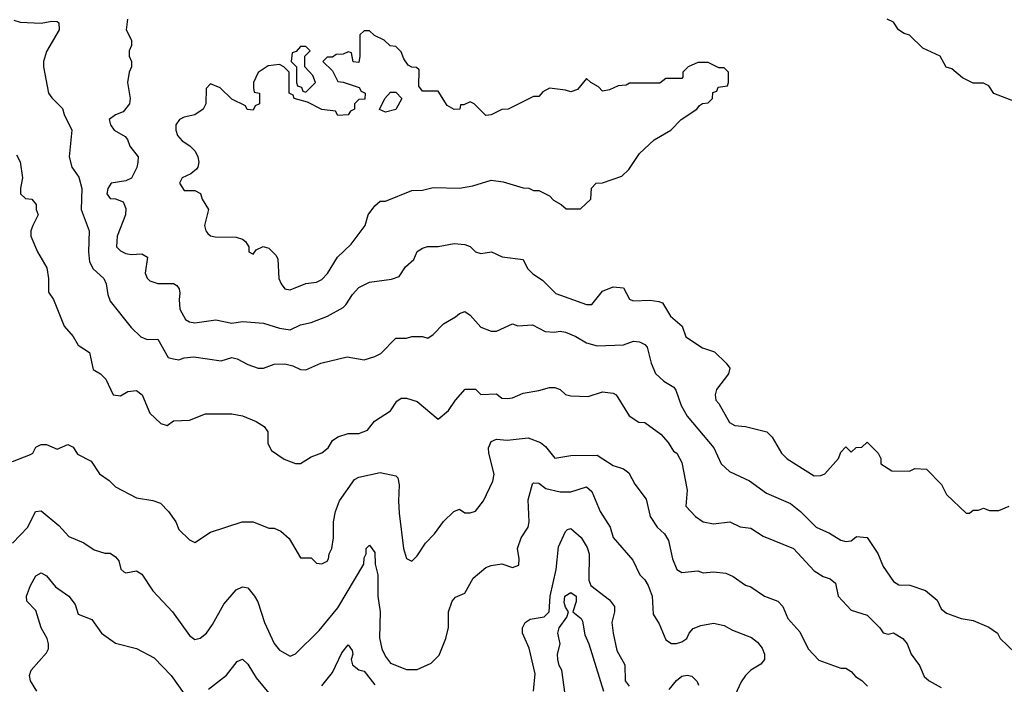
# Model space of a CAD drawing. Header units: inches. Extents: x 2348341 to 2479810, y 460419 to 613669.
# Tile 504 of 656: x 2404249 to 2407968, y 561356 to 563868. Entities that reach past the tile are written whole.
import ezdxf

# ---------------------------------------------------------------- set-up
doc = ezdxf.new("R2010")
doc.units = ezdxf.units.IN
doc.header["$MEASUREMENT"] = 0
doc.layers.add('C4506', color=7, linetype='Continuous')

msp = doc.modelspace()

# ---------------------------------------------------------------- linework, layer by layer
at = {"layer": 'C4506', "color": 2}
for points, elevation in [([(2404226.4, 563866.4), (2404250, 563858), (2404330, 563854.8), (2404370, 563862.8), (2404390, 563861), (2404395.9, 563855.9), (2404397.3, 563830), (2404350, 563748), (2404338, 563710), (2404338, 563690), (2404358, 563590), (2404370, 563572), (2404410, 563532), (2404416, 563510), (2404446, 563450), (2404436, 563350), (2404446, 563310), (2404472.1, 563272.1), (2404483.8, 563230), (2404480.4, 563150), (2404510.7, 563070), (2404508, 562990), (2404512.7, 562952.7), (2404526.4, 562926.4), (2404566, 562890), (2404574.8, 562870), (2404581, 562830), (2404590, 562804.7), (2404670, 562704.7), (2404706, 562670), (2404730, 562658.8), (2404770, 562661), (2404810, 562591), (2404830, 562586), (2404850, 562582.8), (2404869.4, 562590.6), (2404906.3, 562593.7), (2405010, 562578.8), (2405050, 562590.7), (2405070, 562586.8), (2405110, 562564.7), (2405150, 562551.3), (2405170, 562551.3), (2405210, 562566), (2405250, 562566.8), (2405279.8, 562559.8), (2405310, 562546), (2405330, 562544.7), (2405386, 562570), (2405485.6, 562594.4), (2405550, 562582.8), (2405590, 562594.8), (2405613.4, 562606.6), (2405670, 562664.7), (2405710, 562664.7), (2405730, 562671.3), (2405770, 562671.3), (2405790, 562664.7), (2405810, 562678), (2405850, 562718), (2405895.5, 562744.5), (2405910, 562758), (2405930, 562764.7), (2405950, 562751.3), (2405990, 562706), (2406030, 562691), (2406050, 562690.8), (2406110, 562718), (2406130, 562711.3), (2406185.6, 562714.4), (2406234, 562690), (2406267.1, 562687.1), (2406290, 562691), (2406310, 562686.8), (2406350, 562670.8), (2406390, 562646.8), (2406430, 562634.8), (2406530, 562638.8), (2406567.3, 562652.7), (2406590.4, 562650.4), (2406610, 562640.7), (2406619.1, 562630), (2406634, 562570), (2406650.5, 562530.5), (2406681.6, 562501.6), (2406719.1, 562479.1), (2406727.3, 562467.3), (2406747.7, 562410), (2406770.7, 562370), (2406870.7, 562250), (2406898.8, 562190), (2406930, 562161), (2407005.8, 562125.8), (2407070, 562079.1), (2407159.9, 562039.9), (2407198.8, 562010), (2407258, 561950), (2407307.5, 561927.5), (2407350, 561901), (2407370, 561896), (2407390, 561898), (2407410, 561914.8), (2407450, 561911), (2407490.7, 561850.7), (2407510, 561802), (2407550, 561744.7), (2407570, 561732), (2407611.1, 561731.1), (2407670, 561711.3), (2407714.4, 561674.4), (2407730, 561642), (2407750, 561624.7), (2407805.4, 561605.4), (2407850, 561598), (2407910, 561572), (2407942, 561550), (2407952, 561530), (2408010, 561474)], 106), ([(2404656, 563870), (2404651.3, 563830), (2404671.3, 563790), (2404671.3, 563770), (2404662, 563750), (2404662, 563730), (2404671.3, 563710), (2404671.3, 563690), (2404662, 563670), (2404656, 563630), (2404666, 563570), (2404662.8, 563550), (2404639.8, 563520.2), (2404610, 563508.7), (2404586, 563490), (2404591.3, 563470), (2404606, 563450), (2404646.8, 563426.8), (2404655.3, 563415.3), (2404664.7, 563390), (2404696, 563350), (2404694.8, 563330), (2404690.6, 563309.4), (2404670.5, 563269.5), (2404650, 563259), (2404594, 563250), (2404582, 563230), (2404578, 563210), (2404590, 563192), (2404611.1, 563191.1), (2404639.1, 563179.1), (2404650, 563154), (2404648, 563130), (2404616.3, 563050), (2404614.8, 563010), (2404630, 562994.8), (2404650, 562984.9), (2404670, 562980.5), (2404710, 562982.8), (2404731, 562971), (2404722.8, 562910), (2404730.6, 562890.6), (2404740.5, 562880.5), (2404770, 562870.7), (2404830, 562870.8), (2404842.8, 562862.8), (2404850.8, 562850.8), (2404854, 562834), (2404850.7, 562810), (2404853.7, 562773.7), (2404874.8, 562734.8), (2404890, 562726), (2404910, 562722.8), (2404990, 562733.4), (2405050, 562720.7), (2405090, 562726.8), (2405170, 562721), (2405230, 562702), (2405270, 562696.3), (2405310, 562714.8), (2405350, 562724), (2405411.9, 562748.1), (2405470, 562780.7), (2405481.2, 562790), (2405505.2, 562830), (2405530, 562856), (2405570, 562876), (2405652.9, 562887.1), (2405682, 562898), (2405705.6, 562934.4), (2405738, 562962), (2405750, 562992), (2405770, 563004.7), (2405789.1, 563010.9), (2405830, 563011), (2405890, 563022), (2405930, 563018), (2405950.9, 563010.9), (2405971.1, 562991.1), (2405990, 562984.7), (2406030.9, 562990.9), (2406071.6, 562971.6), (2406150, 562962), (2406167.1, 562927.1), (2406187.5, 562907.5), (2406224, 562884), (2406273.4, 562833.4), (2406390, 562791.3), (2406410, 562792), (2406450, 562842), (2406490, 562858), (2406530, 562854), (2406551.6, 562811.6), (2406566, 562806), (2406630, 562807.7), (2406663.5, 562803.5), (2406677.3, 562797.3), (2406707.5, 562747.5), (2406751.3, 562710), (2406764.7, 562670), (2406827.9, 562627.9), (2406872.8, 562612.8), (2406918, 562570), (2406930.7, 562550.7), (2406926, 562530), (2406881, 562470), (2406876, 562450), (2406878, 562430), (2406890, 562418), (2406930, 562346), (2406950, 562334.8), (2406990, 562330.7), (2407070.5, 562310.5), (2407090.6, 562290.6), (2407126, 562230), (2407147.9, 562207.9), (2407250, 562144.7), (2407274.6, 562145.4), (2407290, 562152), (2407342, 562210), (2407350, 562234), (2407370, 562254), (2407390, 562234), (2407408.4, 562251.6), (2407430, 562252), (2407450, 562272), (2407492, 562230), (2407502, 562210), (2407502, 562190), (2407543.6, 562163.6), (2407610, 562162), (2407630, 562172), (2407674, 562170), (2407731.1, 562111.1), (2407750, 562074), (2407823.6, 562003.6), (2407836.4, 562003.6), (2407850, 562014), (2407870, 562014), (2407890, 562022), (2407912.7, 562012.7), (2407947.3, 562012.7), (2407986, 562030)], 110), ([(2408010, 563558), (2407929, 563589), (2407910, 563618), (2407890, 563628), (2407850, 563628), (2407810, 563648), (2407770, 563682), (2407748, 563688), (2407726, 563730), (2407660.2, 563760.2), (2407610, 563808.7), (2407590, 563815.3), (2407568, 563830), (2407550, 563858), (2407526, 563870)], 110), ([(2404236.8, 563356.8), (2404250.5, 563330.5), (2404258.8, 563270), (2404251.3, 563231.3), (2404252, 563210), (2404270, 563192), (2404294, 563190), (2404311.3, 563170), (2404311.3, 563150), (2404318, 563130), (2404298, 563090), (2404291.3, 563070), (2404291.3, 563050), (2404316, 562990), (2404350.6, 562930), (2404357.3, 562890), (2404358, 562838), (2404376, 562810), (2404416, 562710), (2404450.5, 562670.5), (2404470, 562638), (2404512, 562610), (2404526.4, 562546.4), (2404554, 562530), (2404574, 562510), (2404602, 562450), (2404630, 562446), (2404657.2, 562462.8), (2404690, 562466.8), (2404710.8, 562450), (2404740.7, 562380.7), (2404782, 562342), (2404806, 562334), (2404830, 562352), (2404890, 562354), (2404950, 562378), (2405050, 562378.8), (2405090, 562370.8), (2405142, 562350), (2405172, 562330), (2405186, 562310), (2405186, 562266), (2405199.6, 562239.6), (2405247.1, 562207.1), (2405290, 562191), (2405310, 562191), (2405350, 562216), (2405390, 562231), (2405414, 562250), (2405430, 562278), (2405450, 562291.3), (2405490, 562304.7), (2405530, 562304.7), (2405563.1, 562316.9), (2405589.4, 562350.6), (2405649, 562390), (2405673.6, 562426.4), (2405690, 562438), (2405710, 562438), (2405750, 562424.7), (2405830, 562358), (2405869.1, 562390.9), (2405895.3, 562430), (2405932, 562472), (2405970, 562471.3), (2405990, 562451.3), (2406050, 562454), (2406070, 562438), (2406090, 562436), (2406110, 562438.8), (2406150, 562456), (2406210, 562466), (2406250, 562478), (2406270, 562478), (2406290.7, 562470.7), (2406310, 562452), (2406330, 562446), (2406395.5, 562444.5), (2406450, 562461), (2406490, 562456), (2406502, 562450), (2406550.6, 562370.6), (2406587.5, 562347.5), (2406610, 562346), (2406670, 562301), (2406698, 562270), (2406718, 562238), (2406731, 562230), (2406750, 562194), (2406770.5, 562090), (2406764.7, 562030), (2406801, 561990), (2406830, 561970.8), (2406870, 561962.8), (2406930.7, 561970.7), (2406970, 561952), (2407010, 561946), (2407056.8, 561916.8), (2407171.3, 561870), (2407250, 561784.7), (2407283.5, 561763.5), (2407310, 561754.8), (2407330, 561738), (2407341, 561690), (2407390, 561636), (2407450, 561618), (2407498, 561570), (2407511.1, 561551.1), (2407530, 561546), (2407550, 561551), (2407584.7, 561530), (2407601, 561510), (2407616, 561470), (2407647.5, 561427.5), (2407665.8, 561385.8), (2407684.7, 561370), (2407730, 561344.7)], 102), ([(2404221.2, 562198.8), (2404290, 562224.7), (2404298, 562230), (2404310, 562252), (2404330, 562262), (2404350, 562262), (2404390, 562244.7), (2404430, 562262), (2404450, 562252), (2404466.4, 562226.4), (2404519.1, 562199.1), (2404550, 562151.3), (2404586.4, 562126.4), (2404610, 562102), (2404690, 562061), (2404751, 562051), (2404781, 562041), (2404811.3, 562010), (2404838, 561970), (2404850, 561942), (2404890, 561902), (2404910, 561892), (2404970, 561931.3), (2405089.1, 561970.9), (2405130, 561971), (2405190, 561946), (2405210, 561946), (2405235.3, 561935.3), (2405267.1, 561907.1), (2405310, 561834), (2405350, 561834), (2405370, 561814), (2405390, 561812), (2405410, 561822), (2405415.3, 561830), (2405418, 561850), (2405428, 561870), (2405434, 561910), (2405434, 561970), (2405442, 562010), (2405457.2, 562050), (2405514, 562130), (2405530, 562139.1), (2405610, 562156.3), (2405670, 562144.7), (2405676.8, 562136.8), (2405682, 562110), (2405679.1, 562050), (2405682.5, 562002.5), (2405698.8, 561870), (2405710, 561832), (2405730, 561822), (2405750, 561842), (2405782, 561890), (2405815.5, 561924.5), (2405850, 561971.3), (2405888.7, 562010), (2405910, 562018), (2405930, 562004.7), (2405950, 562004.7), (2405970, 562011.3), (2406001.2, 562050), (2406035.5, 562124.5), (2406040.9, 562150), (2406020.7, 562230), (2406019.5, 562250), (2406030, 562274), (2406050, 562283), (2406090, 562279.1), (2406170, 562287.3), (2406216, 562270), (2406234.6, 562254.6), (2406270, 562211.3), (2406330, 562220.7), (2406430, 562222.8), (2406490, 562182.8), (2406530, 562170.8), (2406550, 562156), (2406573, 562113), (2406615.5, 562055.5), (2406630.8, 561990), (2406657.3, 561950), (2406684.4, 561924.4), (2406699.9, 561899.9), (2406714.8, 561830), (2406731.3, 561790), (2406750, 561778.8), (2406810, 561784.7), (2406830, 561778), (2406870, 561781), (2406915.9, 561775.9), (2406944, 561764), (2406990, 561731.3), (2407010, 561724.7), (2407062, 561690), (2407112, 561670), (2407131.3, 561650), (2407150, 561604.7), (2407195.2, 561555.2), (2407226.8, 561490), (2407267.1, 561447.1), (2407350, 561418), (2407370, 561418), (2407390, 561404.7), (2407405.5, 561385.5), (2407430.4, 561370.4), (2407451, 561350)], 98), ([(2404222, 561890), (2404279, 561950), (2404308, 562010), (2404330, 562012), (2404396.1, 561956.1), (2404434.4, 561914.4), (2404490.5, 561890.5), (2404530, 561864.7), (2404570, 561852), (2404590, 561852), (2404610, 561838), (2404622.8, 561822.8), (2404631, 561791), (2404642, 561782), (2404650, 561778), (2404690, 561784.7), (2404710, 561772), (2404751.3, 561710), (2404826, 561630), (2404890, 561541), (2404910, 561526), (2404930, 561531), (2404954, 561550), (2404977.5, 561582.5), (2405020.2, 561659.8), (2405066.6, 561713.4), (2405090, 561724.7), (2405110, 561721), (2405136, 561690), (2405147.9, 561667.9), (2405174, 561590), (2405210.5, 561510.5), (2405230, 561486), (2405270, 561462.8), (2405290, 561471), (2405380.2, 561559.8), (2405450, 561646), (2405548.7, 561810), (2405550, 561834), (2405558, 561850), (2405558, 561870), (2405570, 561882), (2405590, 561854), (2405591, 561810), (2405602, 561770), (2405601, 561690), (2405610.6, 561630), (2405608.1, 561531.9), (2405616.3, 561490), (2405630, 561461), (2405650, 561436), (2405710, 561412), (2405750, 561412), (2405803.1, 561436.9), (2405833.6, 561466.4), (2405858, 561530), (2405868.4, 561571.6), (2405869.1, 561630.9), (2405882, 561670), (2405894.6, 561685.4), (2405930, 561701), (2405962, 561758), (2406010, 561798), (2406030, 561806), (2406070, 561811.3), (2406110, 561798), (2406133.6, 561806.4), (2406135.3, 561830), (2406129.2, 561870), (2406142.7, 561910), (2406169.3, 561950.7), (2406172.7, 561970), (2406170, 562054), (2406186, 562114), (2406190, 562118), (2406210, 562116), (2406236.3, 562096.3), (2406290, 562084), (2406330, 562084), (2406390, 562102.8), (2406410, 562084.7), (2406442, 562010), (2406479.1, 561950), (2406491.1, 561911.1), (2406565.2, 561825.2), (2406590.7, 561770.7), (2406610, 561751.3), (2406622.8, 561730), (2406637.3, 561690), (2406641.4, 561621.4), (2406664.5, 561584.5), (2406690, 561524.7), (2406710.8, 561510.8), (2406730, 561510.7), (2406750, 561517.3), (2406769, 561530), (2406777.2, 561550), (2406792.5, 561567.5), (2406821.5, 561578.5), (2406870, 561587.3), (2406910, 561578.8), (2406941.1, 561561.1), (2407013.2, 561533.2), (2407035.9, 561515.9), (2407053.2, 561493.2), (2407062.8, 561470), (2407062.8, 561450), (2407047.9, 561432.1), (2407010.4, 561409.6), (2406990.7, 561390), (2406974.6, 561365.4), (2406936.3, 561283.7)], 94), ([(2406189.2, 561330), (2406195.5, 561395.5), (2406173.2, 561493.2), (2406148, 561550), (2406148, 561570), (2406158, 561590), (2406177.2, 561602.8), (2406230, 561610.8), (2406249.2, 561630), (2406252.6, 561690), (2406275.1, 561790), (2406283.6, 561876.4), (2406310, 561934), (2406318, 561942), (2406330, 561944.7), (2406370, 561910.8), (2406392.8, 561872.8), (2406399.6, 561850), (2406398.7, 561750), (2406405.7, 561730), (2406476.1, 561676.1), (2406495.5, 561650), (2406495.5, 561630), (2406486, 561590), (2406490.5, 561550), (2406503.8, 561483.8), (2406534, 561430), (2406536, 561370), (2406551, 561350)], 90), ([(2404313.2, 561330), (2404289.2, 561370), (2404286, 561390), (2404292.3, 561410), (2404350, 561476), (2404357, 561490), (2404358, 561510), (2404352.3, 561530), (2404329.6, 561569.6), (2404310, 561635.3), (2404275.3, 561670), (2404274, 561690), (2404289.3, 561730), (2404310, 561766), (2404330, 561778), (2404350, 561766), (2404384.4, 561724.4), (2404434.8, 561690), (2404458.5, 561658.5), (2404470, 561622), (2404521, 561601), (2404558, 561550), (2404610, 561511.3), (2404690, 561491.3), (2404756.8, 561456.8), (2404821, 561390), (2404870, 561321)], 90), ([(2406313.5, 561290), (2406296.9, 561410), (2406287, 561427), (2406281.8, 561450), (2406280.8, 561470), (2406289.7, 561510), (2406281.6, 561550), (2406286, 561570), (2406315.3, 561610), (2406322, 561630), (2406310, 561648), (2406305.3, 561665.3), (2406308, 561690), (2406330, 561702.8), (2406350.5, 561690), (2406350.5, 561669.5), (2406338, 561630), (2406370, 561604.7), (2406374.9, 561594.9), (2406383.8, 561543.8), (2406399.1, 561510), (2406454.4, 561330)], 86), ([(2405390, 561351), (2405430, 561401), (2405464.9, 561475.1), (2405490, 561506), (2405504.5, 561484.5), (2405507.3, 561470), (2405501, 561450), (2405506, 561430), (2405530, 561411), (2405550, 561406), (2405590, 561354.8)], 90), ([(2404962, 561338), (2405029.4, 561390.6), (2405070, 561442), (2405090, 561451.3), (2405110, 561432), (2405141.4, 561381.4), (2405190, 561322.8)], 90), ([(2406702.7, 561337.3), (2406730, 561371.3), (2406750, 561386.8), (2406770, 561391.3), (2406787.1, 561387.1), (2406807.5, 561367.5), (2406813, 561353)], 90)]:
    msp.add_lwpolyline(points, dxfattribs=dict(at, elevation=elevation))
at = {"layer": 'C4506', "color": 2, "elevation": 114}
for points in [[(2405570, 563826), (2405550, 563826), (2405534, 563810), (2405534, 563730), (2405530, 563706), (2405508, 563708), (2405502, 563742), (2405490, 563746), (2405470, 563738), (2405443.6, 563736.4), (2405430, 563726), (2405410, 563726), (2405394, 563710), (2405430, 563674), (2405450, 563634), (2405470, 563632), (2405531.6, 563611.6), (2405538, 563598), (2405554, 563590), (2405552.7, 563567.3), (2405530, 563566), (2405514, 563550), (2405514, 563530), (2405498, 563522), (2405490, 563508), (2405450, 563506), (2405442, 563522), (2405390, 563528), (2405336.4, 563556.4), (2405286, 563570), (2405282, 563582), (2405266, 563590), (2405266, 563670), (2405246, 563690), (2405230, 563698), (2405187.1, 563692.9), (2405150, 563668), (2405132, 563630), (2405132, 563610), (2405134, 563594), (2405154, 563590), (2405154, 563550), (2405138, 563542), (2405130, 563526), (2405108.4, 563528.4), (2405102, 563542), (2405050, 563568), (2405006, 563610), (2404970, 563626), (2404952.7, 563607.3), (2404952, 563550), (2404942, 563530), (2404910, 563508.7), (2404870, 563499), (2404852, 563490), (2404838, 563470), (2404838, 563450), (2404844.7, 563430), (2404862, 563410), (2404891.1, 563391.1), (2404911.1, 563371.1), (2404922, 563350), (2404924.7, 563330), (2404922, 563310), (2404916.9, 563303.1), (2404895.3, 563284.7), (2404862, 563270), (2404852, 563250), (2404870, 563222), (2404910, 563222), (2404931, 563211), (2404938, 563190), (2404962, 563150), (2404946.8, 563090), (2404951.3, 563070), (2404959.8, 563059.8), (2404970, 563051.3), (2404987.1, 563047.1), (2405066, 563046), (2405090, 563038), (2405102, 563030), (2405114, 563010), (2405114, 562990), (2405130, 562982), (2405142, 562998), (2405168.7, 563011.3), (2405190, 563004.7), (2405217.3, 562977.3), (2405223.5, 562963.5), (2405227.3, 562890), (2405236, 562870), (2405250, 562851.3), (2405270, 562847.3), (2405330, 562870.8), (2405370, 562876), (2405390, 562886), (2405411.7, 562908.3), (2405449.3, 562970), (2405501, 563019), (2405554, 563090), (2405565.2, 563130), (2405590, 563164.7), (2405610, 563182), (2405630, 563182), (2405730, 563222.8), (2405770, 563224), (2405810, 563234), (2405910, 563231), (2405960.4, 563239.6), (2406030, 563261), (2406075.3, 563255.3), (2406150, 563232), (2406171.6, 563231.6), (2406190, 563222), (2406210, 563222), (2406250, 563202), (2406265.4, 563185.4), (2406294, 563170), (2406312.7, 563152.7), (2406367.3, 563152.7), (2406406, 563190), (2406408.4, 563231.6), (2406426, 563250), (2406450, 563251.3), (2406523.1, 563276.9), (2406550, 563302), (2406590, 563362), (2406645.6, 563414.4), (2406708, 563450), (2406748, 563490), (2406806, 563530), (2406816.4, 563543.6), (2406828.4, 563551.6), (2406850, 563554), (2406866, 563570), (2406867.3, 563592.7), (2406882, 563598), (2406887.3, 563612.7), (2406922, 563618), (2406926, 563630), (2406926, 563670), (2406910, 563686), (2406890, 563686), (2406850, 563706), (2406810, 563706), (2406774, 563690), (2406754, 563670), (2406754, 563650), (2406750, 563646), (2406690, 563646), (2406667.3, 563627.3), (2406552.7, 563627.3), (2406539.6, 563620.4), (2406510, 563618), (2406476.9, 563603.1), (2406450, 563598), (2406434.6, 563614.6), (2406406, 563630), (2406390, 563646), (2406356, 563604), (2406330, 563595.3), (2406310, 563602), (2406250, 563608.7), (2406225.4, 563594.6), (2406210, 563578), (2406190, 563578), (2406094, 563530), (2406070, 563528.7), (2406030, 563508), (2406010, 563506), (2405966, 563550), (2405950, 563558), (2405926, 563546), (2405914, 563546), (2405910.9, 563529.1), (2405890, 563528), (2405863.1, 563543.1), (2405830, 563598), (2405770, 563598), (2405756.4, 563616.4), (2405758, 563678), (2405747.3, 563687.3), (2405730, 563688), (2405716.4, 563696.4), (2405700.2, 563720.2), (2405690, 563746), (2405670, 563766), (2405648.4, 563768.4), (2405626, 563790), (2405588.4, 563808.4)], [(2405330, 563766), (2405310, 563766), (2405292.7, 563747.3), (2405278, 563742), (2405274, 563710), (2405294, 563690), (2405294, 563630), (2405298, 563618), (2405312.7, 563612.7), (2405318, 563598), (2405330, 563594), (2405366, 563630), (2405356.4, 563656.4), (2405326, 563690), (2405326, 563730), (2405346, 563750)], [(2405630, 563518), (2405608.4, 563528.4), (2405628, 563570), (2405650, 563594), (2405670, 563594), (2405692, 563570), (2405670, 563528)]]:
    msp.add_lwpolyline(points, close=True, dxfattribs=at)

doc.saveas('drawing.dxf')
